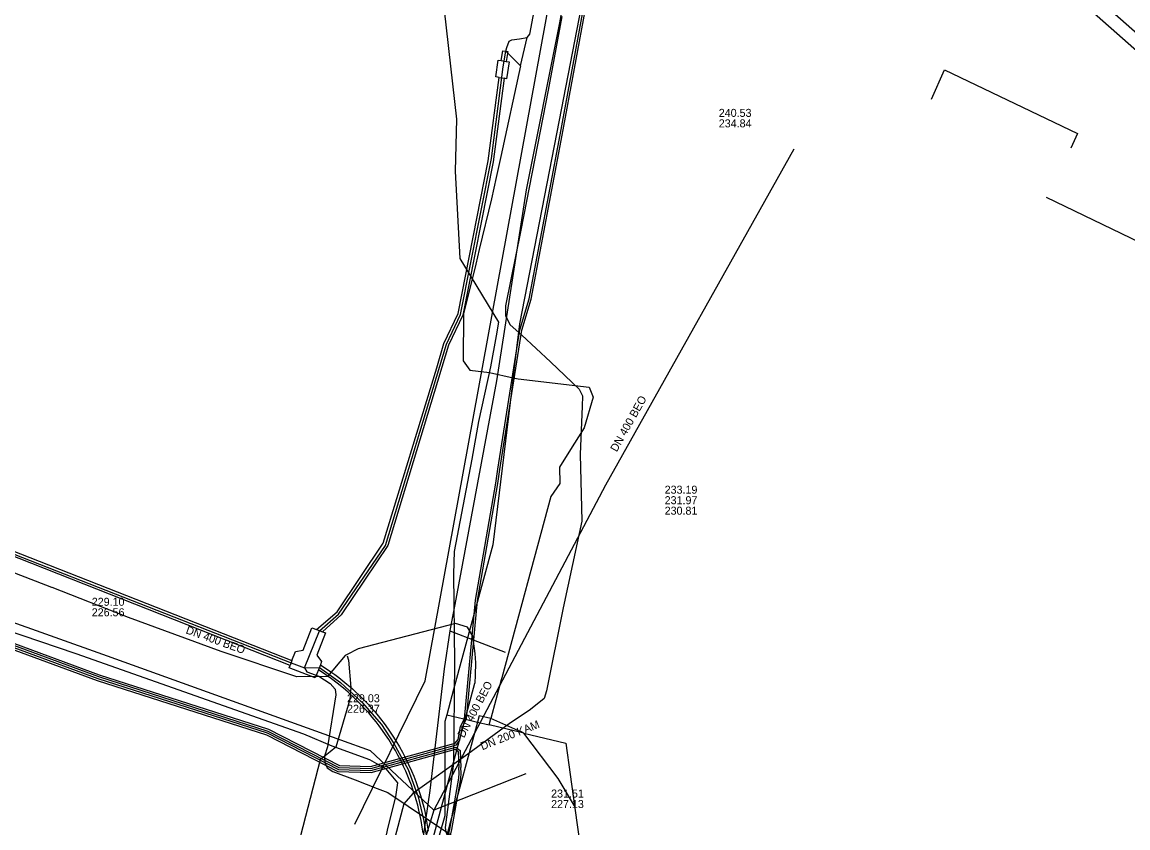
# Model space of a CAD drawing. Extents: x -600309 to -598967, y -1161267 to -1160292.
# Drawn here: x -600071.9 to -599961.4, y -1160994.7 to -1160914.1 of the extents above; entities that cross this region are included whole.
import ezdxf

# ---------------------------------------------------------------- set-up
doc = ezdxf.new("R2010")
doc.units = 0
for name, color, linetype in [('Vrstva 10', 7, 'Continuous'), ('Vrstva 12', 7, 'Continuous'), ('Vrstva 13', 7, 'Continuous'), ('Vrstva 14', 7, 'Continuous'), ('Vrstva 19', 7, 'Continuous'), ('Vrstva 42', 7, 'Continuous'), ('Vrstva 5', 7, 'Continuous'), ('Vrstva 51', 7, 'Continuous'), ('Vrstva 55', 7, 'Continuous'), ('Vrstva 58', 7, 'Continuous'), ('Vrstva 6', 7, 'Continuous'), ('Vrstva 9', 7, 'Continuous')]:
    doc.layers.add(name, color=color, linetype=linetype)

msp = doc.modelspace()

# ---------------------------------------------------------------- linework, layer by layer
at = {"layer": 'Vrstva 10'}
for points in [[(-600024.01, -1160917.94), (-600023.85, -1160916.95), (-600023.36, -1160917.03), (-600023.52, -1160918.02)], [(-600024.22, -1160919.63), (-600024.57, -1160919.58), (-600024.31, -1160917.9), (-600024.01, -1160917.94)], [(-600024.01, -1160917.94), (-600023.52, -1160918.02)], [(-600023.52, -1160918.02), (-600023.22, -1160918.07), (-600023.48, -1160919.75), (-600023.72, -1160919.71)], [(-600042.47, -1160974.84), (-600040.41, -1160973.06), (-600035.82, -1160966.22), (-600030.47, -1160948.68), (-600029.77, -1160946.24), (-600028.33, -1160943.25), (-600025.31, -1160927.97), (-600024.22, -1160919.63)], [(-600023.72, -1160919.71), (-600024.82, -1160928.05), (-600027.85, -1160943.41), (-600029.3, -1160946.42), (-600035.36, -1160966.44), (-600040.01, -1160973.36), (-600041.87, -1160975.07)], [(-600024.22, -1160919.63), (-600023.72, -1160919.71)], [(-600045.12, -1160978.43), (-600082.53, -1160963.67), (-600088.65, -1160961.3), (-600090.96, -1160960.59)], [(-600090.76, -1160960.13), (-600088.62, -1160960.77), (-600044.94, -1160977.96)], [(-600044.94, -1160977.96), (-600044.59, -1160977.05), (-600043.81, -1160976.9), (-600042.94, -1160974.66), (-600042.47, -1160974.84)], [(-600042.47, -1160974.84), (-600041.87, -1160975.07)], [(-600041.87, -1160975.07), (-600041.59, -1160975.18), (-600042.45, -1160977.42), (-600041.98, -1160978.06), (-600042.1, -1160978.38)], [(-600044.94, -1160977.96), (-600045.12, -1160978.43)], [(-600042.3, -1160978.89), (-600042.61, -1160979.69), (-600045.22, -1160978.68), (-600045.12, -1160978.43)], [(-600042.1, -1160978.38), (-600042.3, -1160978.89)], [(-600031.82, -1160995.23), (-600031.91, -1160994.6), (-600032.02, -1160993.96), (-600032.15, -1160993.33), (-600032.25, -1160992.9), (-600032.37, -1160992.42), (-600032.52, -1160991.88), (-600032.66, -1160991.42), (-600032.81, -1160990.95), (-600032.99, -1160990.42), (-600033.21, -1160989.84), (-600033.55, -1160989.02), (-600033.77, -1160988.54), (-600034.06, -1160987.95), (-600034.34, -1160987.41), (-600034.59, -1160986.96), (-600034.97, -1160986.31), (-600035.25, -1160985.86), (-600035.57, -1160985.38), (-600035.88, -1160984.94), (-600036.21, -1160984.48), (-600036.53, -1160984.07), (-600036.91, -1160983.6), (-600037.26, -1160983.18), (-600037.61, -1160982.8), (-600038.18, -1160982.2), (-600038.76, -1160981.63), (-600039.32, -1160981.11), (-600039.78, -1160980.72), (-600040.43, -1160980.2), (-600040.98, -1160979.78), (-600041.31, -1160979.54), (-600041.8, -1160979.21), (-600042.15, -1160978.98), (-600042.3, -1160978.89)], [(-600042.1, -1160978.38), (-600041.74, -1160978.61), (-600041.3, -1160978.9), (-600041.05, -1160979.08), (-600040.65, -1160979.36), (-600040.25, -1160979.66), (-600039.85, -1160979.98), (-600039.44, -1160980.31), (-600039.13, -1160980.57), (-600038.9, -1160980.78), (-600038.54, -1160981.1), (-600038.24, -1160981.39), (-600038.01, -1160981.61), (-600037.83, -1160981.8), (-600037.55, -1160982.08), (-600037.29, -1160982.36), (-600037.1, -1160982.57), (-600036.7, -1160983.02), (-600036.09, -1160983.77), (-600035.73, -1160984.24), (-600035.32, -1160984.8), (-600034.91, -1160985.41), (-600034.56, -1160985.97), (-600034.19, -1160986.59), (-600033.9, -1160987.11), (-600033.61, -1160987.66), (-600033.28, -1160988.33), (-600032.99, -1160988.97), (-600032.77, -1160989.51), (-600032.57, -1160990.03), (-600032.35, -1160990.65), (-600032.09, -1160991.44), (-600031.92, -1160992.05), (-600031.77, -1160992.61), (-600031.67, -1160993.06), (-600031.55, -1160993.61), (-600031.44, -1160994.21), (-600031.31, -1160995.01)]]:
    msp.add_lwpolyline(points, dxfattribs=at)
at = {"layer": 'Vrstva 12'}
for points in [[(-600021.41, -1160915.63), (-600021.16, -1160915.29), (-600019.58, -1160906.96), (-600018.3, -1160900.6)], [(-600022.47, -1160946.7), (-600022.17, -1160944.27), (-600018.18, -1160923.89), (-600015.57, -1160910.31), (-600014.99, -1160907.31), (-600013.87, -1160901.87)], [(-600023.56, -1160917), (-600023.45, -1160916.62), (-600023.24, -1160916.01), (-600022.95, -1160915.87), (-600022.2, -1160915.78), (-600021.41, -1160915.63)], [(-600022.09, -1160918.45), (-600021.41, -1160915.63)], [(-600023.86, -1160918.77), (-600023.56, -1160917)], [(-600023.56, -1160917), (-600022.09, -1160918.45)], [(-600022.09, -1160918.45), (-600024.06, -1160927.52)], [(-600043.68, -1160978.69), (-600042.17, -1160974.96), (-600040.29, -1160973.31), (-600035.58, -1160966.45), (-600029.49, -1160946.32), (-600028.09, -1160943.34), (-600025, -1160927.73), (-600023.87, -1160918.84), (-600023.86, -1160918.77)], [(-600024.06, -1160927.52), (-600024.52, -1160929.64)], [(-600024.52, -1160929.64), (-600024.98, -1160931.76)], [(-600024.98, -1160931.76), (-600026.22, -1160936.84)], [(-600026.22, -1160936.84), (-600026.57, -1160938.3)], [(-600026.57, -1160938.3), (-600027.78, -1160943.27), (-600027.81, -1160947.97), (-600027.17, -1160948.91), (-600025.19, -1160949.15), (-600022.83, -1160949.66)], [(-600022.83, -1160949.66), (-600022.47, -1160946.7)], [(-600022.83, -1160949.66), (-600024.86, -1160966.37), (-600028.78, -1160980.86)], [(-600022.83, -1160949.66), (-600022.34, -1160949.76), (-600015.23, -1160950.62), (-600014.82, -1160951.61), (-600015.74, -1160954.66), (-600017.26, -1160957.1), (-600018.18, -1160958.59), (-600018.17, -1160960.24), (-600019.05, -1160961.53), (-600023.95, -1160979.67)], [(-600091.63, -1160960.05), (-600088.72, -1160961.05), (-600045.03, -1160978.19), (-600043.68, -1160978.69)], [(-600043.68, -1160978.69), (-600042.2, -1160978.63), (-600040.08, -1160980.15), (-600037.91, -1160982.16), (-600035.99, -1160984.33), (-600034.76, -1160986.23), (-600033.32, -1160988.83), (-600032.31, -1160991.57), (-600031.79, -1160993.86), (-600031.46, -1160995.79), (-600031.35, -1160997.53), (-600034.77, -1161010.79), (-600040.91, -1161035.28)], [(-600043.68, -1160978.69), (-600043.44, -1160979.07), (-600042.24, -1160979.5), (-600041.12, -1160980.24), (-600040.61, -1160980.8), (-600040.56, -1160981.37), (-600041.37, -1160986.58), (-600041.69, -1160987.52), (-600041.65, -1160988.13), (-600041.43, -1160988.67), (-600040.85, -1160989.04), (-600038.62, -1160989.87), (-600036.42, -1160990.73), (-600035.34, -1160991.15), (-600029.24, -1160995.25), (-600028.25, -1160995.97)], [(-600024.01, -1160979.88), (-600024.56, -1160981.89)], [(-600023.95, -1160979.67), (-600024.01, -1160979.88)], [(-600028.78, -1160980.86), (-600029.47, -1160983.38)], [(-600024.56, -1160981.89), (-600025.05, -1160983.74)], [(-600029.47, -1160983.38), (-600029.65, -1160984.05)], [(-600029.47, -1160983.38), (-600027.18, -1160983.92)], [(-600025.05, -1160983.74), (-600026.23, -1160983.48), (-600026.4, -1160984.11)], [(-600025.23, -1160984.39), (-600025.05, -1160983.74)], [(-600026.4, -1160984.11), (-600029.09, -1160994.06), (-600036.22, -1161021.44), (-600039.39, -1161033.4)], [(-600029.65, -1160984.05), (-600029.66, -1160993.48), (-600036.06, -1161015.67)], [(-600027.18, -1160983.92), (-600026.4, -1160984.11)], [(-600026.4, -1160984.11), (-600025.23, -1160984.39)], [(-600021.75, -1160985.22), (-600025.23, -1160984.39)], [(-600016.69, -1160992.47), (-600018.34, -1160989.73), (-600021.75, -1160985.22)]]:
    msp.add_lwpolyline(points, dxfattribs=at)
at = {"layer": 'Vrstva 13'}
for points in [[(-600021.75, -1160985.22), (-600025.05, -1160983.74)], [(-600021.75, -1160985.22), (-600017.57, -1160986.22), (-600016.69, -1160992.47)]]:
    msp.add_lwpolyline(points, dxfattribs=at)
at = {"layer": 'Vrstva 14'}
msp.add_lwpolyline([(-600016.69, -1160992.47), (-600011.3, -1161030.79)], dxfattribs=at)
at = {"layer": 'Vrstva 19'}
for points in [[(-600009.05, -1160857.12), (-600012.05, -1160863.42), (-600014.13, -1160868.17), (-600013.18, -1160871.01), (-600012.35, -1160876.81), (-600013.23, -1160886.63), (-600018.2, -1160914.15), (-600021.52, -1160930.87), (-600024.48, -1160949.96), (-600028.56, -1160971.82), (-600029.11, -1160974.77), (-600029.14, -1160974.99), (-600029.72, -1160978.77), (-600031.16, -1160990.94), (-600031.59, -1160993.91), (-600031.97, -1160996.52)], [(-600029.14, -1160974.99), (-600023.61, -1160977.1)]]:
    msp.add_lwpolyline(points, dxfattribs=at)
at = {"layer": 'Vrstva 42'}
for points in [[(-600028.08, -1160984.54), (-600027.7, -1160983.77), (-600026.59, -1160971.91), (-600024.56, -1160960.19), (-600024.34, -1160958.81), (-600022.15, -1160944.86), (-600021.22, -1160941.76), (-600018.11, -1160925.36), (-600014.43, -1160905.31), (-600013.63, -1160901.22), (-600009.24, -1160888.24), (-600005, -1160878.77), (-600003.3, -1160874.58), (-600002.06, -1160869.29), (-600001.57, -1160867.37), (-600001.04, -1160867.51)], [(-600027.88, -1160984.58), (-600027.5, -1160983.79), (-600026.4, -1160971.94), (-600024.37, -1160960.23), (-600024.14, -1160958.84), (-600021.96, -1160944.9), (-600021.03, -1160941.81), (-600017.92, -1160925.39), (-600014.23, -1160905.35), (-600013.44, -1160901.27), (-600009.05, -1160888.32), (-600004.82, -1160878.85), (-600003.11, -1160874.64), (-600001.87, -1160869.34), (-600001.42, -1160867.62), (-600001.12, -1160867.69)], [(-599981.01, -1160921.81), (-599979.71, -1160918.85), (-599966.41, -1160925.24), (-599967.06, -1160926.71)], [(-600169.59, -1160936.43), (-600169.53, -1160936.39), (-600168.32, -1160935.71), (-600165.77, -1160936.7), (-600153.32, -1160940.74), (-600150.95, -1160941.73), (-600147.01, -1160944.39), (-600125.13, -1160954.8), (-600113.84, -1160959.77), (-600098.88, -1160966.48), (-600080.66, -1160973.19), (-600080.53, -1160973.35), (-600064.21, -1160979.38), (-600047.27, -1160984.81), (-600040.19, -1160988.43), (-600037.09, -1160988.54), (-600028.61, -1160986.21), (-600028.32, -1160985.84), (-600028.08, -1160984.54)], [(-600168.88, -1160936.71), (-600168.27, -1160936.37), (-600165.97, -1160937.27), (-600153.53, -1160941.3), (-600151.24, -1160942.26), (-600147.31, -1160944.91), (-600125.38, -1160955.34), (-600114.08, -1160960.32), (-600099.11, -1160967.04), (-600099.06, -1160967.05), (-600098.37, -1160967.31), (-600081.18, -1160973.64), (-600080.98, -1160973.76), (-600080.8, -1160973.86), (-600080.62, -1160973.96), (-600064.41, -1160979.94), (-600047.49, -1160985.37), (-600040.35, -1160989.03), (-600037.01, -1160989.14), (-600028.58, -1160986.82), (-600028.33, -1160987.03), (-600028.27, -1160988.65)], [(-600096.07, -1160967.99), (-600095.54, -1160968.15), (-600095.38, -1160968.2), (-600081.12, -1160973.45), (-600080.91, -1160973.57), (-600080.73, -1160973.67), (-600080.55, -1160973.77), (-600064.34, -1160979.76), (-600047.42, -1160985.18), (-600040.3, -1160988.83), (-600037.04, -1160988.94), (-600028.54, -1160986.6), (-600028.13, -1160986.93), (-600028.07, -1160988.65)], [(-600080.84, -1160973.96), (-600080.81, -1160973.89), (-600080.8, -1160973.86), (-600080.73, -1160973.67), (-600080.67, -1160973.51), (-600064.28, -1160979.56), (-600047.34, -1160985), (-600040.24, -1160988.63), (-600037.06, -1160988.74), (-600028.49, -1160986.38), (-600028.14, -1160985.92), (-600027.88, -1160984.58)], [(-600055.24, -1161096.36), (-600051.73, -1161084.91), (-600049.24, -1161074.61), (-600047.87, -1161068.89), (-600045.15, -1161059.06), (-600042.05, -1161047.06), (-600039.55, -1161037.13), (-600039.22, -1161035.81), (-600039.06, -1161035.03), (-600038.54, -1161031.92), (-600038.08, -1161029.73), (-600035.93, -1161022.41), (-600033.88, -1161014.11), (-600033.86, -1161014.01), (-600033.83, -1161013.92), (-600032.94, -1161010.81), (-600029.15, -1160994.81), (-600028.25, -1160989.71), (-600028.21, -1160989.2), (-600028.27, -1160988.65)], [(-600039.28, -1161009.91), (-600039.19, -1161009.93), (-600039.4, -1161011.08), (-600038.54, -1161012.76), (-600033.83, -1161013.92), (-600033.73, -1161013.94), (-600033.63, -1161013.97), (-600032.75, -1161010.86), (-600028.95, -1160994.85), (-600028.06, -1160989.73), (-600028.01, -1160989.22), (-600028.07, -1160988.65)]]:
    msp.add_lwpolyline(points, dxfattribs=at)
at = {"layer": 'Vrstva 5'}
msp.add_lwpolyline([(-600308.54, -1160606.85), (-600293.71, -1160619.85), (-600261.21, -1160648.62), (-600227.37, -1160678.98), (-600193.6, -1160708.94), (-600158.76, -1160739.74), (-600125.82, -1160768.91), (-600092.25, -1160798.69), (-600058.95, -1160828.11), (-600025.17, -1160858.03), (-599991.2, -1160888.1), (-599957.35, -1160917.96), (-599922.99, -1160948.3), (-599888.58, -1160978.69), (-599854.96, -1161008.36), (-599821.09, -1161038.33), (-599787.86, -1161071.18), (-599769.32, -1161098.46), (-599756.94, -1161125.32), (-599745.87, -1161159.88), (-599726.48, -1161222.14), (-599721.97, -1161234.03), (-599710.42, -1161267.03)], dxfattribs=at)
at = {"layer": 'Vrstva 51'}
for points in [[(-600029.2, -1160995.83), (-600029.51, -1160995.11), (-600029.59, -1160994.65), (-600028.77, -1160988.2), (-600028.66, -1160978.14), (-600028.77, -1160969.29), (-600028.68, -1160967.03), (-600026.93, -1160957.82), (-600026.25, -1160954.04), (-600025.05, -1160948.56), (-600024.5, -1160945.47), (-600024.26, -1160944.09), (-600028.12, -1160937.72), (-600028.59, -1160929), (-600028.46, -1160923.79), (-600030.09, -1160909.34), (-600032.92, -1160903.21), (-600033.96, -1160900.94), (-600034.27, -1160900.28), (-600035.69, -1160892.55), (-600036.68, -1160890.87), (-600047.34, -1160884.01), (-600061.13, -1160875.61)], [(-599883.2, -1161036.49), (-599874.47, -1160999.27), (-599883.26, -1160973.23), (-599969.51, -1160931.64)], [(-600068.93, -1160970.63), (-600074.75, -1160968.42), (-600082.19, -1160965.36), (-600087.84, -1160963.3), (-600088.13, -1160962.77), (-600087.49, -1160961.51), (-600087.51, -1160960.96), (-600091.02, -1160957.57), (-600092.46, -1160956.36), (-600096.4, -1160953.88), (-600097.97, -1160953.07), (-600103.2, -1160949.95), (-600107.24, -1160947.35), (-600111.38, -1160944.71), (-600111.39, -1160944.71)], [(-600039.49, -1160977.36), (-600039.62, -1160977.43), (-600041.37, -1160979.56), (-600044.44, -1160979.59), (-600052.01, -1160977.05), (-600061.27, -1160973.63), (-600068.92, -1160970.63), (-600068.93, -1160970.63)], [(-600026.54, -1160978.19), (-600026.61, -1160977.24), (-600026.86, -1160975.5), (-600027.38, -1160974.6), (-600028.6, -1160974.23), (-600038.33, -1160976.77), (-600039.49, -1160977.36)], [(-600082.03, -1161147.96), (-600081.62, -1161147.73), (-600079.93, -1161146.17), (-600077.78, -1161145.35), (-600052.77, -1161077.44), (-600026.64, -1160980.21), (-600026.63, -1160980.21), (-600026.58, -1160979.42), (-600026.54, -1160978.19)], [(-600039.42, -1160977.49), (-600039.29, -1160977.9), (-600039.06, -1160980.66), (-600039.15, -1160981.86), (-600040.56, -1160986.6), (-600041.11, -1160987.08)], [(-600041.11, -1160987.08), (-600042.11, -1160987.88), (-600046.3, -1161004.12), (-600047.15, -1161007.71), (-600050.68, -1161006.79)]]:
    msp.add_lwpolyline(points, dxfattribs=at)
at = {"layer": 'Vrstva 55'}
for points in [[(-600038.64, -1160994.33), (-600031.63, -1160979.98), (-600014.29, -1160885.2), (-600013.39, -1160878.92), (-600013.39, -1160874.14), (-600014.29, -1160869.95), (-600016.08, -1160866.66), (-600019.97, -1160861.58), (-600024.45, -1160858.29), (-600028.94, -1160855.9), (-600028.34, -1160852.91), (-600037.61, -1160848.13), (-600041.5, -1160847.83), (-600061.23, -1160837.96), (-600071.2, -1160833.38), (-600081.26, -1160829.89), (-600090.32, -1160825.04), (-600085.27, -1160815.83)], [(-600297.34, -1160863.92), (-600277.12, -1160875.81), (-600217.75, -1160911.23), (-600196.69, -1160923.24), (-600192.83, -1160923.79), (-600173.14, -1160927.38), (-600165.15, -1160928.48), (-600157.41, -1160930.59), (-600151.7, -1160933.57), (-600131.3, -1160946.28), (-600110.33, -1160958.32), (-600095.44, -1160967.43), (-600066.54, -1160977.23), (-600043.78, -1160985.28)], [(-600043.78, -1160985.28), (-600040.95, -1160986.49), (-600037.18, -1160987.83), (-600035.54, -1160988.77), (-600034.37, -1160990.18), (-600034.6, -1160991.59), (-600035.36, -1160994.63), (-600038.04, -1161007.18)]]:
    msp.add_lwpolyline(points, dxfattribs=at)
at = {"layer": 'Vrstva 58'}
for points in [[(-600029.21, -1160995.84), (-600029.51, -1160995.11), (-600029.59, -1160994.65), (-600028.77, -1160988.2), (-600028.66, -1160978.14), (-600028.77, -1160969.29), (-600028.68, -1160967.03), (-600026.93, -1160957.82), (-600026.25, -1160954.04), (-600025.05, -1160948.56), (-600024.5, -1160945.47), (-600024.26, -1160944.09), (-600028.12, -1160937.72), (-600028.59, -1160929), (-600028.46, -1160923.79), (-600030.09, -1160909.34), (-600032.92, -1160903.21), (-600033.96, -1160900.94), (-600034.27, -1160900.28), (-600035.69, -1160892.55), (-600036.68, -1160890.87), (-600047.34, -1160884.01), (-600061.13, -1160875.61)], [(-600017.96, -1160913.53), (-600019.34, -1160920.89), (-600020.66, -1160927.74), (-600022.07, -1160934.89), (-600023.58, -1160942.48), (-600023.59, -1160943.48), (-600023.12, -1160944.36), (-600021.96, -1160945.4), (-600019.09, -1160948.06), (-600016.22, -1160950.82), (-600015.88, -1160951.46), (-600015.94, -1160952.54), (-600016.11, -1160957.3), (-600015.97, -1160964.02), (-600017.84, -1160972.66), (-600019.5, -1160980.98), (-600019.71, -1160981.76), (-600021.1, -1160982.85), (-600023.21, -1160984.29), (-600027.36, -1160987.32), (-600032.85, -1160991.23), (-600033.74, -1160992.27), (-600035.69, -1160999.58)]]:
    msp.add_lwpolyline(points, dxfattribs=at)
at = {"layer": 'Vrstva 6'}
msp.add_lwpolyline([(-599711.82, -1161267.03), (-599723.21, -1161234.48), (-599727.73, -1161222.57), (-599747.13, -1161160.27), (-599758.17, -1161125.8), (-599770.48, -1161099.11), (-599788.88, -1161072.03), (-599821.99, -1161039.3), (-599855.84, -1161009.35), (-599889.46, -1160979.68), (-599923.87, -1160949.29), (-599958.23, -1160918.95), (-599992.08, -1160889.09), (-600026.05, -1160859.02), (-600059.83, -1160829.1), (-600093.13, -1160799.68), (-600126.7, -1160769.9), (-600159.64, -1160740.73), (-600194.48, -1160709.93), (-600228.25, -1160679.97), (-600262.09, -1160649.61), (-600294.58, -1160620.84), (-600308.54, -1160608.61)], dxfattribs=at)
at = {"layer": 'Vrstva 9'}
for p, q in [((-599994.76, -1160926.81), (-600013.59, -1160960.42)), ((-600013.59, -1160960.42), (-600030.75, -1160992.91)), ((-600088.62, -1160968.54), (-600063.42, -1160977.48)), ((-600037.12, -1160986.94), (-600030.75, -1160992.91)), ((-600021.55, -1160989.27), (-600030.75, -1160992.91))]:
    msp.add_line(p, q, dxfattribs=at)
for points in [[(-600063.42, -1160977.48), (-600040.07, -1160985.88), (-600037.12, -1160986.94)], [(-600030.75, -1160992.91), (-600035.88, -1161009.72), (-600036.49, -1161011.72)]]:
    msp.add_lwpolyline(points, dxfattribs=at)

# ---------------------------------------------------------------- texts
at = {"layer": 'Vrstva 12'}
for s, p in [('240.53', (-600002.27, -1160923.57)), ('234.84', (-600002.27, -1160924.62)), ('233.19', (-600007.68, -1160961.26)), ('231.97', (-600007.68, -1160962.31)), ('230.81', (-600007.68, -1160963.36)), ('229.10', (-600064.95, -1160972.47)), ('226.56', (-600064.95, -1160973.52)), ('229.03', (-600039.43, -1160982.12)), ('226.37', (-600039.43, -1160983.17)), ('231.51', (-600019.03, -1160991.65)), ('227.13', (-600019.03, -1160992.7))]:
    msp.add_text(s, height=0.8, dxfattribs=at).set_placement(p)
for s, rotation, p in [('DN 400 BEO', 60.7335, (-600012.47, -1160957.14)), ('DN 400 BEO', 340.2223, (-600055.61, -1160975.21)), ('DN 400 BEO', 62.1659, (-600027.74, -1160985.75)), ('DN 200 KAM', 21.6005, (-600025.91, -1160986.93))]:
    msp.add_text(s, height=0.8, rotation=rotation, dxfattribs=at).set_placement(p)

doc.saveas('drawing.dxf')
